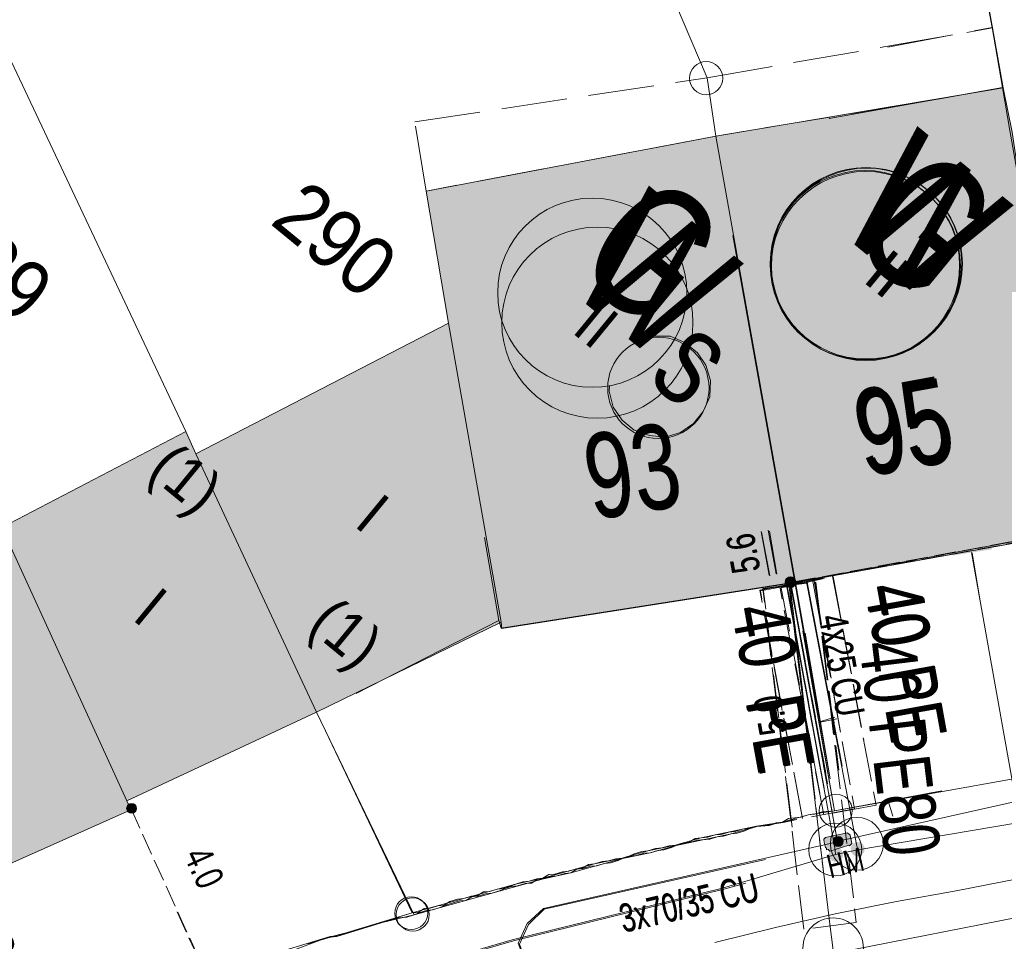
# Model space of a CAD drawing. Header units: metres. Extents: x -740 to 758, y -633 to 854.
# Tile 581 of 656: x 193 to 212, y -288 to -271. Entities that reach past the tile are written whole.
import ezdxf

# ---------------------------------------------------------------- set-up
doc = ezdxf.new("R2010")
doc.units = ezdxf.units.M
doc.header["$MEASUREMENT"] = 0
for name, pattern in [('1248_416', [1.664, 1.248, -0.416]), ('208_208_208_416', [1.04, 0.208, -0.208, 0.208, -0.416]), ('416_125', [0.5408, 0.416, -0.1248]), ('416_416', [0.832, 0.416, -0.416]), ('832_208', [1.04, 0.832, -0.208])]:
    doc.linetypes.add(name, pattern=pattern)
for name, color, linetype in [('Gas.LOVION', 7, 'Continuous'), ('Grundkarte.LOVION', 7, 'Continuous'), ('Grundkarte_Text.LOVION', 7, 'Continuous'), ('Strom.LOVION', 7, 'Continuous'), ('StromBemass.LOVION', 7, 'Continuous'), ('Wasser.LOVION', 7, 'Continuous')]:
    doc.layers.add(name, color=color, linetype=linetype)
doc.styles.add('ERSTELLTER_STIL_1', font='arial.ttf')

msp = doc.modelspace()

# ---------------------------------------------------------------- hatches: boundary and pattern name
at = {"layer": 'Gas.LOVION', "linetype": 'Continuous', "lineweight": 13}
for points in [[(210.727, -280.707), (211.453, -280.577), (211.403, -280.212), (210.647, -280.345)], [(210.737, -280.715), (211.479, -280.598), (211.413, -280.22), (210.673, -280.367)], [(207.269, -281.311), (208.014, -281.223), (207.963, -280.859), (207.218, -280.946)], [(207.279, -281.319), (208.024, -281.232), (207.973, -280.867), (207.228, -280.955)]]:
    msp.add_hatch(color=7, dxfattribs=at).paths.add_polyline_path(points)
at = {"layer": 'Grundkarte.LOVION', "linetype": 'Continuous', "lineweight": 18}
for color, points in [(9, [(206.251, -272.774), (207.757, -281.228), (212.115, -280.447), (213.013, -279.355), (212.027, -273.806), (211.859, -272.699), (211.689, -271.859)]), (9, [(208.396, -272.437), (206.574, -274.655), (207.748, -281.22), (213.147, -280.219), (211.817, -272.665), (211.679, -271.851)]), (9, [(202.197, -282.097), (207.757, -281.228), (206.251, -272.774), (200.767, -273.813), (201.188, -276.314), (202.186, -281.98)]), (9, [(202.187, -282.089), (207.748, -281.22), (206.574, -274.655), (201.872, -280.376), (202.144, -281.945)]), (254, [(198.687, -283.681), (202.186, -281.98), (201.188, -276.314), (196.406, -278.791)]), (9, [(186.662, -280.098), (190.246, -287.728), (195.174, -285.532), (195.098, -285.362), (192.73, -280.185), (191.611, -277.812)]), (254, [(195.098, -285.362), (198.687, -283.681), (196.406, -278.791), (196.217, -278.366), (192.73, -280.185)]), (254, [(201.872, -280.376), (199.442, -283.332), (202.144, -281.945)])]:
    msp.add_hatch(color=color, dxfattribs=at).paths.add_polyline_path(points)
at = {"layer": 'Strom.LOVION', "linetype": 'Continuous', "lineweight": 13}
for points in [[(207.136, -281.309), (208.152, -281.121), (208.116, -280.903), (207.1, -281.091)], [(207.146, -281.317), (208.178, -281.143), (208.125, -280.911), (207.109, -281.099)], [(208.408, -286.313), (208.767, -286.204), (208.783, -286.217), (208.823, -286.169), (208.82, -286.14), (208.792, -286.009), (208.744, -285.97), (208.715, -285.972), (208.353, -286.052), (208.324, -286.055), (208.297, -286.087), (208.303, -286.146), (208.328, -286.247), (208.344, -286.26), (208.347, -286.289), (208.376, -286.286)]]:
    msp.add_hatch(color=7, dxfattribs=at).paths.add_polyline_path(points)
at = {"layer": 'StromBemass.LOVION', "linetype": 'Continuous', "lineweight": 13}
for points in [[(207.73, -281.278), (207.737, -281.269), (207.743, -281.258), (207.747, -281.247), (207.75, -281.235), (207.751, -281.224), (207.751, -281.212), (207.75, -281.2), (207.747, -281.188), (207.742, -281.177), (207.737, -281.166), (207.73, -281.157), (207.721, -281.148), (207.712, -281.14), (207.702, -281.134), (207.691, -281.129), (207.68, -281.125), (207.668, -281.123), (207.656, -281.122), (207.644, -281.123), (207.632, -281.125), (207.621, -281.129), (207.61, -281.134), (207.6, -281.141), (207.591, -281.148), (207.582, -281.157), (207.575, -281.167), (207.57, -281.177), (207.565, -281.189), (207.562, -281.2), (207.561, -281.212), (207.561, -281.224), (207.562, -281.236), (207.565, -281.248), (207.57, -281.259), (207.576, -281.269), (207.583, -281.279), (207.591, -281.288), (207.6, -281.295), (207.61, -281.302), (207.621, -281.307), (207.633, -281.31), (207.644, -281.313), (207.656, -281.313), (207.668, -281.313), (207.68, -281.31), (207.692, -281.307), (207.702, -281.301), (207.713, -281.295), (207.722, -281.287)], [(207.735, -281.277), (207.742, -281.267), (207.748, -281.257), (207.752, -281.246), (207.755, -281.234), (207.756, -281.222), (207.756, -281.21), (207.755, -281.198), (207.752, -281.187), (207.747, -281.176), (207.742, -281.165), (207.735, -281.155), (207.726, -281.147), (207.717, -281.139), (207.707, -281.133), (207.696, -281.128), (207.685, -281.124), (207.673, -281.122), (207.661, -281.121), (207.649, -281.122), (207.637, -281.124), (207.626, -281.128), (207.615, -281.133), (207.605, -281.139), (207.595, -281.147), (207.587, -281.156), (207.58, -281.166), (207.575, -281.176), (207.57, -281.187), (207.567, -281.199), (207.566, -281.211), (207.566, -281.223), (207.567, -281.235), (207.57, -281.246), (207.575, -281.257), (207.581, -281.268), (207.588, -281.278), (207.596, -281.286), (207.605, -281.294), (207.615, -281.3), (207.626, -281.305), (207.638, -281.309), (207.649, -281.311), (207.661, -281.312), (207.673, -281.311), (207.685, -281.309), (207.697, -281.305), (207.707, -281.3), (207.718, -281.294), (207.727, -281.286)], [(207.742, -281.286), (207.749, -281.276), (207.755, -281.266), (207.759, -281.255), (207.762, -281.244), (207.763, -281.232), (207.763, -281.221), (207.762, -281.209), (207.759, -281.198), (207.754, -281.187), (207.749, -281.177), (207.742, -281.167), (207.734, -281.159), (207.725, -281.151), (207.715, -281.145), (207.704, -281.14), (207.693, -281.136), (207.682, -281.134), (207.67, -281.134), (207.658, -281.134), (207.647, -281.137), (207.636, -281.14), (207.625, -281.145), (207.615, -281.152), (207.606, -281.159), (207.598, -281.168), (207.592, -281.177), (207.586, -281.187), (207.582, -281.198), (207.579, -281.21), (207.577, -281.221), (207.577, -281.233), (207.579, -281.244), (207.582, -281.256), (207.586, -281.267), (207.592, -281.277), (207.599, -281.286), (207.607, -281.295), (207.616, -281.302), (207.626, -281.308), (207.636, -281.313), (207.647, -281.317), (207.659, -281.319), (207.671, -281.32), (207.682, -281.319), (207.694, -281.317), (207.705, -281.313), (207.715, -281.308), (207.725, -281.302), (207.734, -281.294)], [(207.745, -281.284), (207.752, -281.275), (207.758, -281.264), (207.762, -281.253), (207.765, -281.242), (207.766, -281.23), (207.766, -281.219), (207.765, -281.207), (207.762, -281.195), (207.757, -281.185), (207.752, -281.174), (207.745, -281.165), (207.737, -281.156), (207.728, -281.149), (207.718, -281.143), (207.707, -281.138), (207.696, -281.134), (207.684, -281.132), (207.673, -281.131), (207.661, -281.132), (207.649, -281.134), (207.638, -281.138), (207.628, -281.143), (207.618, -281.149), (207.609, -281.157), (207.601, -281.165), (207.594, -281.175), (207.588, -281.185), (207.584, -281.196), (207.581, -281.207), (207.579, -281.219), (207.579, -281.231), (207.581, -281.243), (207.584, -281.254), (207.588, -281.265), (207.594, -281.275), (207.601, -281.285), (207.609, -281.293), (207.618, -281.301), (207.628, -281.307), (207.639, -281.312), (207.65, -281.315), (207.661, -281.318), (207.673, -281.318), (207.685, -281.317), (207.696, -281.315), (207.708, -281.312), (207.718, -281.307), (207.728, -281.3), (207.737, -281.293)], [(195.26, -285.563), (195.267, -285.553), (195.272, -285.543), (195.277, -285.532), (195.279, -285.521), (195.281, -285.509), (195.281, -285.498), (195.279, -285.486), (195.276, -285.475), (195.272, -285.464), (195.266, -285.453), (195.259, -285.444), (195.251, -285.436), (195.242, -285.428), (195.232, -285.422), (195.222, -285.417), (195.211, -285.413), (195.199, -285.411), (195.187, -285.41), (195.176, -285.411), (195.164, -285.413), (195.153, -285.417), (195.143, -285.422), (195.133, -285.428), (195.124, -285.436), (195.116, -285.445), (195.109, -285.454), (195.103, -285.464), (195.099, -285.475), (195.096, -285.487), (195.095, -285.498), (195.095, -285.51), (195.096, -285.522), (195.099, -285.533), (195.104, -285.544), (195.109, -285.554), (195.116, -285.563), (195.124, -285.572), (195.133, -285.579), (195.143, -285.586), (195.154, -285.591), (195.165, -285.594), (195.176, -285.596), (195.188, -285.597), (195.2, -285.596), (195.211, -285.594), (195.222, -285.59), (195.233, -285.585), (195.243, -285.579), (195.252, -285.572)], [(208.638, -286.192), (208.644, -286.183), (208.65, -286.172), (208.654, -286.161), (208.657, -286.15), (208.659, -286.138), (208.659, -286.126), (208.657, -286.115), (208.654, -286.103), (208.65, -286.092), (208.644, -286.082), (208.637, -286.072), (208.629, -286.064), (208.62, -286.056), (208.61, -286.05), (208.599, -286.045), (208.588, -286.041), (208.576, -286.039), (208.565, -286.039), (208.553, -286.039), (208.541, -286.042), (208.53, -286.045), (208.519, -286.05), (208.51, -286.057), (208.5, -286.064), (208.492, -286.073), (208.486, -286.082), (208.48, -286.093), (208.476, -286.104), (208.473, -286.115), (208.471, -286.127), (208.471, -286.139), (208.473, -286.15), (208.476, -286.162), (208.48, -286.173), (208.486, -286.183), (208.493, -286.193), (208.501, -286.201), (208.51, -286.209), (208.52, -286.215), (208.531, -286.22), (208.542, -286.224), (208.554, -286.226), (208.565, -286.226), (208.577, -286.226), (208.589, -286.223), (208.6, -286.22), (208.61, -286.215), (208.62, -286.208), (208.629, -286.201)]]:
    msp.add_hatch(color=7, dxfattribs=at).paths.add_polyline_path(points)
at = {"layer": 'Wasser.LOVION', "linetype": 'Continuous', "lineweight": 13}
for points in [[(207.213, -281.346), (207.952, -281.2), (207.873, -280.838), (207.147, -280.968)], [(207.223, -281.354), (207.962, -281.208), (207.899, -280.86), (207.157, -280.976)], [(207.591, -281.28), (208.33, -281.133), (208.251, -280.772), (207.511, -280.918)], [(207.601, -281.288), (208.34, -281.141), (208.276, -280.793), (207.537, -280.939)], [(209.034, -286.362), (209.044, -286.349), (209.052, -286.334), (209.058, -286.319), (209.062, -286.303), (209.064, -286.286), (209.064, -286.27), (209.062, -286.253), (209.058, -286.237), (209.052, -286.222), (209.043, -286.207), (209.034, -286.194), (209.022, -286.182), (209.009, -286.171), (208.995, -286.163), (208.98, -286.156), (208.965, -286.151), (208.948, -286.147), (208.932, -286.147), (208.915, -286.148), (208.899, -286.151), (208.883, -286.156), (208.868, -286.163), (208.854, -286.172), (208.841, -286.183), (208.83, -286.195), (208.82, -286.208), (208.812, -286.223), (208.806, -286.238), (208.802, -286.254), (208.8, -286.271), (208.8, -286.287), (208.802, -286.304), (208.807, -286.32), (208.813, -286.335), (208.821, -286.35), (208.831, -286.363), (208.842, -286.375), (208.855, -286.386), (208.869, -286.395), (208.884, -286.402), (208.9, -286.407), (208.916, -286.41), (208.933, -286.411), (208.949, -286.41), (208.965, -286.406), (208.981, -286.401), (208.996, -286.394), (209.01, -286.385), (209.023, -286.375)], [(209.037, -286.361), (209.047, -286.347), (209.055, -286.333), (209.061, -286.317), (209.065, -286.301), (209.067, -286.284), (209.067, -286.268), (209.065, -286.251), (209.061, -286.235), (209.054, -286.219), (209.046, -286.205), (209.037, -286.191), (209.025, -286.179), (209.012, -286.169), (208.998, -286.16), (208.983, -286.153), (208.967, -286.148), (208.951, -286.145), (208.934, -286.144), (208.917, -286.145), (208.901, -286.148), (208.885, -286.153), (208.87, -286.16), (208.856, -286.169), (208.843, -286.18), (208.832, -286.192), (208.822, -286.206), (208.814, -286.22), (208.808, -286.236), (208.804, -286.252), (208.802, -286.268), (208.802, -286.285), (208.804, -286.302), (208.808, -286.318), (208.815, -286.333), (208.823, -286.348), (208.833, -286.361), (208.844, -286.373), (208.857, -286.384), (208.871, -286.393), (208.886, -286.4), (208.902, -286.405), (208.918, -286.408), (208.935, -286.409), (208.952, -286.408), (208.968, -286.405), (208.984, -286.4), (208.999, -286.393), (209.013, -286.384), (209.026, -286.373)], [(208.626, -286.468), (208.636, -286.454), (208.644, -286.439), (208.65, -286.424), (208.654, -286.408), (208.656, -286.391), (208.656, -286.374), (208.654, -286.358), (208.65, -286.342), (208.644, -286.326), (208.635, -286.312), (208.626, -286.298), (208.614, -286.286), (208.601, -286.275), (208.587, -286.266), (208.572, -286.259), (208.556, -286.254), (208.54, -286.251), (208.523, -286.25), (208.506, -286.251), (208.49, -286.254), (208.474, -286.26), (208.459, -286.267), (208.445, -286.276), (208.432, -286.287), (208.421, -286.299), (208.411, -286.312), (208.403, -286.327), (208.397, -286.343), (208.393, -286.359), (208.391, -286.375), (208.391, -286.392), (208.393, -286.409), (208.397, -286.425), (208.403, -286.44), (208.411, -286.455), (208.421, -286.468), (208.433, -286.481), (208.445, -286.491), (208.46, -286.5), (208.475, -286.507), (208.491, -286.512), (208.507, -286.515), (208.524, -286.516), (208.54, -286.515), (208.557, -286.512), (208.573, -286.507), (208.588, -286.5), (208.602, -286.491), (208.615, -286.48)], [(208.628, -286.465), (208.638, -286.451), (208.646, -286.436), (208.652, -286.421), (208.656, -286.405), (208.658, -286.388), (208.658, -286.371), (208.656, -286.355), (208.652, -286.339), (208.646, -286.323), (208.637, -286.309), (208.628, -286.295), (208.616, -286.283), (208.603, -286.272), (208.589, -286.263), (208.574, -286.256), (208.558, -286.251), (208.542, -286.248), (208.525, -286.247), (208.508, -286.248), (208.492, -286.251), (208.476, -286.257), (208.461, -286.264), (208.447, -286.273), (208.434, -286.283), (208.423, -286.296), (208.413, -286.309), (208.405, -286.324), (208.399, -286.339), (208.395, -286.356), (208.393, -286.372), (208.393, -286.389), (208.395, -286.405), (208.399, -286.422), (208.405, -286.437), (208.413, -286.452), (208.423, -286.465), (208.435, -286.477), (208.448, -286.488), (208.462, -286.497), (208.477, -286.504), (208.493, -286.509), (208.509, -286.512), (208.526, -286.513), (208.542, -286.512), (208.559, -286.509), (208.575, -286.504), (208.59, -286.496), (208.604, -286.487), (208.617, -286.477)]]:
    msp.add_hatch(color=7, dxfattribs=at).paths.add_polyline_path(points)

# ---------------------------------------------------------------- linework, layer by layer
at = {"layer": 'Gas.LOVION', "color": 5, "linetype": 'Continuous', "lineweight": 18}
for points in [[(212.336, -287.495), (212.312, -287.394), (212.235, -287.062), (211.091, -280.656)], [(211.246, -281.537), (211.101, -280.665)], [(208.48, -288.256), (208.468, -288.139), (208.415, -287.746), (207.633, -281.261)], [(208.129, -285.33), (207.659, -281.282)], [(236.663, -318.205), (238.808, -310.517), (241.882, -299.178), (243.629, -294.529), (245.619, -287.98), (245.67, -287.591), (245.449, -287.598), (244.42, -287.506), (238.31, -283.049), (228.185, -284.69), (219.135, -286.298), (219.42, -286.182), (216.427, -286.711), (212.336, -287.495), (208.48, -288.256), (204.668, -288.866), (192.475, -292.792)]]:
    msp.add_lwpolyline(points, dxfattribs=at)
at = {"layer": 'Gas.LOVION', "color": 7, "linetype": '832_208', "lineweight": 13}
msp.add_lwpolyline([(207.917, -287.794), (207.138, -281.339), (208.131, -281.212), (208.91, -287.668)], close=True, dxfattribs=at)
msp.add_lwpolyline([(207.693, -285.86), (207.148, -281.347), (208.141, -281.22), (208.578, -284.783)], dxfattribs=at)
at = {"layer": 'Gas.LOVION', "color": 252, "linetype": '208_208_208_416', "lineweight": 18}
for points in [[(208.415, -287.746), (207.633, -281.261)], [(208.129, -285.33), (207.659, -281.282)]]:
    msp.add_lwpolyline(points, dxfattribs=at)
at = {"layer": 'Gas.LOVION', "color": 5, "linetype": 'Continuous', "lineweight": 18}
for centre, radius in [((209.073, -275.217), 1.793), ((209.092, -275.233), 1.79), ((203.911, -275.739), 1.791)]:
    msp.add_circle(centre, radius, dxfattribs=at)
at = {"layer": 'Gas.LOVION', "color": 7, "linetype": 'Continuous', "lineweight": 13}
msp.add_circle((208.472, -288.153), 0.573, dxfattribs=at)
at = {"layer": 'Grundkarte.LOVION', "color": 8, "linetype": 'Continuous', "lineweight": 18}
for points in [[(208.417, -284.947), (207.757, -281.228), (206.251, -272.774), (206.084, -271.668), (203.166, -264.8), (209.164, -263.268), (210.205, -263.639), (211.489, -270.725), (211.689, -271.859), (211.859, -272.699), (212.027, -273.806), (213.013, -279.355)], [(213.013, -279.355), (212.027, -273.806), (211.859, -272.699), (211.689, -271.859), (211.489, -270.725), (210.205, -263.639), (213.2, -264.647), (218.982, -266.653), (217.265, -271.757), (217.432, -272.864), (217.582, -273.795)], [(207.783, -285.718), (207.522, -285.773), (207.027, -285.851), (206.538, -285.987), (205.496, -286.208), (205.007, -286.344), (204.485, -286.454), (203.507, -286.727), (202.986, -286.837), (200.54, -287.52), (198.687, -283.681), (196.406, -278.791), (196.217, -278.366), (191.856, -269.128), (195.768, -268.036), (195.46, -267.298), (195.265, -266.814), (203.166, -264.8), (206.084, -271.668), (206.251, -272.774), (207.757, -281.228), (208.417, -284.947)], [(214.419, -265.11), (218.972, -266.645), (217.223, -271.722), (217.39, -272.829), (218.896, -281.283), (219.333, -283.634), (213.928, -284.576), (213.517, -282.193), (213.147, -280.219), (211.817, -272.665), (211.679, -271.851), (211.479, -270.717), (211.17, -269.063), (211.479, -270.717), (211.679, -271.851), (211.817, -272.665), (213.147, -280.219), (213.517, -282.193), (213.928, -284.576), (208.496, -285.551), (207.748, -281.22), (206.574, -274.655)], [(212.115, -280.447), (207.757, -281.228), (206.251, -272.774), (211.689, -271.859), (211.859, -272.699), (212.027, -273.806), (213.013, -279.355)], [(208.396, -272.437), (211.679, -271.851), (211.817, -272.665), (213.147, -280.219), (207.748, -281.22), (206.574, -274.655)], [(206.574, -274.655), (207.748, -281.22), (208.496, -285.551), (208.001, -285.628), (207.512, -285.765), (207.017, -285.843), (205.975, -286.063), (205.486, -286.2), (204.964, -286.31), (204.475, -286.446), (203.954, -286.556), (202.976, -286.829), (202.455, -286.939), (200.498, -287.485), (198.861, -284.039)], [(206.574, -274.655), (207.748, -281.22), (202.187, -282.089), (202.144, -281.945), (201.872, -280.376)], [(197.08, -288.499), (198.802, -287.976), (199.35, -287.834), (200.498, -287.485), (202.455, -286.939), (202.976, -286.829), (203.954, -286.556), (204.475, -286.446), (204.964, -286.31), (205.486, -286.2), (205.975, -286.063), (207.017, -285.843), (207.512, -285.765), (208.001, -285.628), (208.496, -285.551), (213.928, -284.576), (219.333, -283.634), (224.627, -282.762), (230.676, -281.756), (240.924, -280.163)], [(201.872, -280.376), (202.144, -281.945), (199.442, -283.332)], [(207.898, -282.151), (208.496, -285.551), (210.528, -285.174)], [(207.94, -282.186), (208.417, -284.947)], [(208.5, -283.777), (208.213, -283.864)], [(208.542, -283.811), (208.223, -283.872)], [(198.861, -284.039), (200.498, -287.485), (199.35, -287.834), (198.802, -287.976), (197.08, -288.499), (196.538, -288.7), (195.964, -288.874), (195.422, -289.075), (194.848, -289.249), (194.423, -289.439)], [(196.937, -288.543), (198.946, -287.932), (199.063, -287.921), (200.498, -287.485), (200.615, -287.474), (200.727, -287.404), (200.844, -287.392), (200.987, -287.349), (201.104, -287.337), (201.216, -287.267), (201.359, -287.224), (201.476, -287.212), (201.62, -287.169), (201.737, -287.157), (201.848, -287.087), (201.966, -287.076), (202.109, -287.032), (202.226, -287.021), (202.37, -286.977), (202.455, -286.939), (202.598, -286.896), (202.715, -286.884), (202.859, -286.841), (202.976, -286.829), (203.087, -286.759), (203.204, -286.748), (203.348, -286.704), (203.465, -286.693), (203.609, -286.649), (203.726, -286.638), (203.837, -286.568), (203.954, -286.556), (204.098, -286.513), (204.215, -286.501), (204.358, -286.458), (204.475, -286.446), (204.619, -286.402), (204.704, -286.365), (204.847, -286.321), (204.964, -286.31), (205.108, -286.266), (205.225, -286.255), (205.369, -286.211), (205.486, -286.2), (205.629, -286.156), (205.746, -286.144), (205.858, -286.074), (206.092, -286.052), (206.235, -286.008), (206.353, -285.997), (206.496, -285.953), (206.613, -285.941), (206.757, -285.898), (206.874, -285.886), (207.017, -285.843), (207.252, -285.82), (207.395, -285.776), (207.512, -285.765), (207.624, -285.695), (207.858, -285.672), (208.001, -285.628), (208.118, -285.617), (208.262, -285.573), (208.496, -285.551), (213.928, -284.576)], [(209.599, -285.65), (209.512, -285.363)], [(192.664, -290.093), (193.748, -289.691), (194.348, -289.485), (195.432, -289.083), (196.006, -288.909), (196.548, -288.708), (198.27, -288.185), (198.812, -287.984), (199.36, -287.842), (199.934, -287.668), (200.54, -287.52), (202.986, -286.837), (203.507, -286.727), (204.485, -286.454), (205.007, -286.344), (205.496, -286.208), (206.538, -285.987), (207.027, -285.851), (207.522, -285.773), (207.783, -285.718)], [(198.525, -288.071), (198.956, -287.941), (199.073, -287.929), (200.221, -287.58), (200.397, -287.563), (200.54, -287.52), (200.625, -287.482), (200.769, -287.438), (200.886, -287.427), (201.029, -287.383), (201.114, -287.345), (201.401, -287.258), (201.518, -287.247), (201.63, -287.177), (201.747, -287.165), (201.89, -287.122), (202.008, -287.11), (202.151, -287.067), (202.236, -287.029), (202.38, -286.985), (202.497, -286.974), (202.64, -286.93), (202.757, -286.919), (202.869, -286.849), (202.986, -286.837), (203.129, -286.794), (203.246, -286.782), (203.39, -286.739), (203.507, -286.727), (203.618, -286.657), (203.736, -286.646), (203.879, -286.602), (203.996, -286.591), (204.14, -286.547), (204.257, -286.536), (204.4, -286.492), (204.485, -286.454), (204.629, -286.411), (204.746, -286.399), (204.889, -286.356), (205.007, -286.344), (205.15, -286.301), (205.267, -286.289), (205.411, -286.245), (205.496, -286.208), (205.639, -286.164), (205.756, -286.153), (205.9, -286.109), (206.134, -286.086), (206.277, -286.043), (206.395, -286.031), (206.538, -285.987), (206.655, -285.976), (206.799, -285.932), (206.884, -285.895), (207.027, -285.851), (207.261, -285.828), (207.405, -285.785), (207.522, -285.773), (207.666, -285.729), (207.783, -285.718)], [(211.962, -286.837), (210.802, -287.069), (209.669, -287.268), (208.509, -287.5), (207.382, -287.758), (206.228, -288.048)]]:
    msp.add_lwpolyline(points, dxfattribs=at)
for points in [[(191.554, -290.526), (190.246, -287.728), (186.662, -280.098), (186.106, -278.941), (183.041, -272.384), (185.822, -270.9), (191.856, -269.128), (196.217, -278.366), (196.406, -278.791), (198.687, -283.681), (200.54, -287.52), (199.934, -287.668), (199.36, -287.842), (198.812, -287.984), (198.27, -288.185), (196.548, -288.708), (196.006, -288.909), (195.432, -289.083), (194.348, -289.485), (193.748, -289.691), (192.664, -290.093), (192.096, -290.326)], [(202.197, -282.097), (202.186, -281.98), (201.188, -276.314), (200.767, -273.813), (206.251, -272.774), (207.757, -281.228)], [(198.687, -283.681), (196.406, -278.791), (201.188, -276.314), (202.186, -281.98)], [(186.662, -280.098), (191.611, -277.812), (192.73, -280.185), (195.098, -285.362), (195.174, -285.532), (190.246, -287.728)], [(195.098, -285.362), (192.73, -280.185), (196.217, -278.366), (196.406, -278.791), (198.687, -283.681)]]:
    msp.add_lwpolyline(points, close=True, dxfattribs=at)
at = {"layer": 'Grundkarte.LOVION', "color": 8, "linetype": '1248_416', "lineweight": 18}
for points in [[(211.689, -271.859), (206.251, -272.774), (206.084, -271.668), (211.489, -270.725)], [(206.251, -272.774), (200.767, -273.813), (200.55, -272.504), (206.084, -271.668)]]:
    msp.add_lwpolyline(points, close=True, dxfattribs=at)
msp.add_lwpolyline([(209.506, -271.088), (211.479, -270.717), (211.679, -271.851), (208.396, -272.437)], dxfattribs=at)
at = {"layer": 'Grundkarte.LOVION', "color": 253, "linetype": 'Continuous', "lineweight": 18}
for points in [[(240.924, -280.163), (230.676, -281.756), (224.627, -282.762), (219.333, -283.634), (213.928, -284.576), (208.496, -285.551), (208.001, -285.628), (207.512, -285.765), (207.017, -285.843), (205.975, -286.063), (205.486, -286.2), (204.964, -286.31), (204.475, -286.446), (203.954, -286.556), (202.976, -286.829), (202.455, -286.939), (200.498, -287.485), (199.35, -287.834), (198.802, -287.976), (197.08, -288.499)], [(207.783, -285.718), (207.522, -285.773), (207.027, -285.851), (206.538, -285.987), (205.496, -286.208), (205.007, -286.344), (204.485, -286.454), (203.507, -286.727), (202.986, -286.837), (200.54, -287.52), (199.934, -287.668), (199.36, -287.842), (198.812, -287.984), (198.27, -288.185), (196.548, -288.708), (196.006, -288.909), (195.432, -289.083), (194.348, -289.485), (193.748, -289.691), (192.664, -290.093)]]:
    msp.add_lwpolyline(points, dxfattribs=at)
at = {"layer": 'Grundkarte.LOVION', "color": 9, "linetype": 'Continuous', "lineweight": 18}
for centre, radius in [((206.067, -271.676), 0.313), ((208.521, -285.547), 0.313), ((200.483, -287.489), 0.312), ((200.511, -287.516), 0.314)]:
    msp.add_circle(centre, radius, dxfattribs=at)
at = {"layer": 'Strom.LOVION', "color": 1, "linetype": 'Continuous', "lineweight": 18}
msp.add_lwpolyline([(204.976, -276.599), (205.09, -276.559), (205.386, -276.559), (205.663, -276.68), (205.904, -276.878), (206.06, -277.114), (206.148, -277.401), (206.134, -277.713), (206.013, -277.991), (205.828, -278.215), (205.579, -278.388), (205.292, -278.475), (204.994, -278.445), (204.703, -278.34), (204.478, -278.155), (204.305, -277.906), (204.231, -277.603), (204.236, -277.499)], dxfattribs=at)
at = {"layer": 'Strom.LOVION', "color": 150, "linetype": 'Continuous', "lineweight": 18}
for points in [[(270.786, -283.14), (257.165, -280.157), (250.329, -279.465), (245.382, -279.654), (241.197, -279.93), (219.425, -283.817), (214.047, -284.89), (213.311, -285.065), (208.596, -286.117), (208.553, -286.136), (202.988, -287.404), (202.675, -287.686), (202.505, -288.057), (206.787, -299.358), (206.019, -299.669)], [(207.191, -286.47), (202.998, -287.412), (202.701, -287.707), (202.531, -288.079), (203.573, -290.873)]]:
    msp.add_lwpolyline(points, dxfattribs=at)
at = {"layer": 'Strom.LOVION', "color": 5, "linetype": 'Continuous', "lineweight": 18}
for points in [[(208.553, -286.136), (207.66, -281.228)], [(208.367, -285.04), (207.67, -281.237)]]:
    msp.add_lwpolyline(points, dxfattribs=at)
at = {"layer": 'Strom.LOVION', "color": 7, "linetype": 'Continuous', "lineweight": 13}
msp.add_lwpolyline([(208.408, -286.313), (208.376, -286.286), (208.347, -286.289), (208.344, -286.26), (208.328, -286.247), (208.303, -286.146), (208.297, -286.087), (208.324, -286.055), (208.353, -286.052), (208.715, -285.972), (208.744, -285.97), (208.792, -286.009), (208.82, -286.14), (208.823, -286.169), (208.783, -286.217), (208.767, -286.204)], close=True, dxfattribs=at)
at = {"layer": 'Strom.LOVION', "color": 1, "linetype": 'Continuous', "lineweight": 18}
msp.add_circle((205.162, -277.542), 0.959, dxfattribs=at)
at = {"layer": 'StromBemass.LOVION', "color": 7, "linetype": 'Continuous', "lineweight": 13}
for points in [[(207.262, -281.09), (207.107, -280.263)], [(207.272, -281.098), (207.117, -280.271)], [(207.392, -281.062), (207.238, -280.235)], [(207.402, -281.071), (207.263, -280.257)]]:
    msp.add_lwpolyline(points, dxfattribs=at)
at = {"layer": 'StromBemass.LOVION', "color": 7, "linetype": '416_125', "lineweight": 13}
for points in [[(213.16, -280.203), (212.392, -280.352), (207.66, -281.228)], [(212.157, -280.428), (207.67, -281.237), (208.367, -285.04)], [(208.553, -286.136), (207.66, -281.228)], [(195.171, -285.503), (196.828, -289.154)], [(196.048, -287.462), (196.818, -289.145)]]:
    msp.add_lwpolyline(points, dxfattribs=at)
at = {"layer": 'StromBemass.LOVION', "color": 7, "linetype": 'Continuous', "lineweight": 13}
for centre, radius in [((207.656, -281.218), 0.0955), ((207.661, -281.216), 0.0955), ((207.67, -281.227), 0.0931), ((207.673, -281.225), 0.0936), ((195.188, -285.504), 0.0933), ((208.565, -286.132), 0.0939)]:
    msp.add_circle(centre, radius, dxfattribs=at)
at = {"layer": 'Wasser.LOVION', "color": 150, "linetype": 'Continuous', "lineweight": 18}
for points in [[(236.238, -281.05), (231.331, -282.106), (220.967, -283.873), (220.087, -284.092), (220.058, -284.095), (219.194, -284.327), (214.128, -285.414), (208.938, -286.291), (208.518, -286.376), (206.378, -287.014), (202.395, -287.994), (197.295, -289.483), (192.944, -291.238)], [(208.518, -286.376), (208.509, -286.288), (208.382, -285.591), (207.591, -281.28)], [(208.301, -285.121), (207.601, -281.288)], [(208.938, -286.291), (208.913, -286.19), (208.789, -285.522), (207.969, -281.213)], [(208.644, -284.703), (207.978, -281.221)], [(192.014, -291.604), (197.305, -289.491), (202.421, -288.016), (206.404, -287.035), (206.821, -286.92)]]:
    msp.add_lwpolyline(points, dxfattribs=at)
at = {"layer": 'Wasser.LOVION', "color": 7, "linetype": '832_208', "lineweight": 13}
for points in [[(207.461, -281.307), (208.461, -281.106), (209.284, -285.444), (208.297, -285.629)], [(207.083, -281.374), (208.083, -281.172), (208.877, -285.513), (207.89, -285.698)]]:
    msp.add_lwpolyline(points, close=True, dxfattribs=at)
for points in [[(208.221, -285.217), (207.486, -281.328), (208.47, -281.114), (209.053, -284.205)], [(207.878, -285.635), (207.093, -281.382), (208.109, -281.194), (208.71, -284.622)]]:
    msp.add_lwpolyline(points, dxfattribs=at)
at = {"layer": 'Wasser.LOVION', "color": 252, "linetype": '416_416', "lineweight": 18}
for points in [[(208.382, -285.591), (207.591, -281.28)], [(208.301, -285.121), (207.601, -281.288)], [(208.789, -285.522), (207.969, -281.213)], [(208.644, -284.703), (207.978, -281.221)]]:
    msp.add_lwpolyline(points, dxfattribs=at)
at = {"layer": 'Wasser.LOVION', "color": 94, "linetype": 'Continuous', "lineweight": 18}
for centre, radius in [((209.094, -275.181), 1.813), ((209.108, -275.192), 1.812), ((204.007, -276.306), 1.81)]:
    msp.add_circle(centre, radius, dxfattribs=at)
at = {"layer": 'Wasser.LOVION', "color": 7, "linetype": 'Continuous', "lineweight": 13}
for centre in [(208.511, -286.283), (208.921, -286.177)]:
    msp.add_circle(centre, 0.501, dxfattribs=at)

# ---------------------------------------------------------------- texts
at = {"layer": 'Gas.LOVION', "color": 5, "linetype": 'Continuous', "lineweight": 18, "attachment_point": 7, "style": 'ERSTELLTER_STIL_1'}
for s, insert, char_height, rotation in [('{\\A1;\\W0.71562x;G}', (208.658, -274.811), 2.48983, 320.5838), ('{\\A1;\\W0.71562x;G}', (208.668, -274.819), 2.48983, 320.5838), ('{\\A1;\\W0.71560x;G}', (203.486, -275.326), 2.48985, 320.5841), ('{\\A1;\\W0.71557x;40 PE80}', (208.949, -282.393), 1.0671, 276.9064), ('{\\A1;\\W0.71559x;40 ST}', (191.614, -287.547), 1.06708, 290.2458)]:
    msp.add_mtext(s, dxfattribs=dict(at, insert=insert, char_height=char_height, rotation=rotation))
at = {"layer": 'Grundkarte_Text.LOVION', "color": 7, "linetype": 'Continuous', "lineweight": 13, "attachment_point": 7, "style": 'ERSTELLTER_STIL_1'}
for s, insert, char_height, rotation in [('{\\A1;\\W0.89450x;290}', (197.775, -274.429), 1.12432, 320.5834), ('{\\A1;\\W0.89450x;289}', (191.256, -274.887), 1.12432, 320.5834), ('{\\A1;\\W0.89451x;II}', (209.013, -275.516), 0.83072, 320.5836), ('{\\A1;\\W0.89450x;II}', (209.023, -275.524), 0.83077, 320.582), ('{\\A1;\\W0.89456x;II}', (203.501, -276.478), 0.83075, 320.5808), ('{\\A1;\\W0.89449x;(1)}', (195.307, -279.362), 0.83074, 320.5848), ('{\\A1;\\W0.89454x;I}', (199.38, -280.144), 0.83074, 320.5848), ('{\\A1;\\W0.89436x;I}', (195.178, -281.915), 0.83074, 320.5848), ('{\\A1;\\W0.89449x;(1)}', (198.341, -282.287), 0.83074, 320.5848)]:
    msp.add_mtext(s, dxfattribs=dict(at, insert=insert, char_height=char_height, rotation=rotation))
at = {"layer": 'Grundkarte_Text.LOVION', "color": 8, "linetype": 'Continuous', "lineweight": 18, "attachment_point": 7, "style": 'ERSTELLTER_STIL_1'}
for s, insert, char_height, rotation in [('{\\A1;\\W0.71559x;95}', (209.055, -279.219), 1.60084, 10.4109), ('{\\A1;\\W0.71557x;95}', (209.097, -279.253), 1.60082, 10.4111), ('{\\A1;\\W0.71559x;93}', (203.912, -280.06), 1.60081, 9.074), ('{\\A1;\\W0.71559x;93}', (203.922, -280.068), 1.60084, 9.0739)]:
    msp.add_mtext(s, dxfattribs=dict(at, insert=insert, char_height=char_height, rotation=rotation))
at = {"layer": 'Strom.LOVION', "color": 1, "linetype": 'Continuous', "lineweight": 18, "attachment_point": 7, "style": 'ERSTELLTER_STIL_1'}
for s, insert, char_height, rotation in [('{\\A1;\\W0.71556x;S}', (204.903, -277.398), 1.37442, 320.5841), ('{\\A1;\\W0.71559x;S}', (204.929, -277.419), 1.37445, 320.5829)]:
    msp.add_mtext(s, dxfattribs=dict(at, insert=insert, char_height=char_height, rotation=rotation))
at = {"layer": 'Strom.LOVION', "color": 5, "linetype": 'Continuous', "lineweight": 18, "char_height": 0.53354, "attachment_point": 7, "rotation": 280.2446, "style": 'ERSTELLTER_STIL_1'}
for insert in [(208.19, -281.884), (208.2, -281.892)]:
    msp.add_mtext('{\\A1;\\W0.66789x;4x25 CU }', dxfattribs=dict(at, insert=insert))
at = {"layer": 'Strom.LOVION', "color": 7, "linetype": 'Continuous', "lineweight": 13, "insert": (208.417, -286.83), "char_height": 0.44461, "attachment_point": 7, "rotation": 13.242, "style": 'ERSTELLTER_STIL_1'}
msp.add_mtext('{\\A1;\\W0.71563x;HM}', dxfattribs=at)
at = {"layer": 'Strom.LOVION', "color": 150, "linetype": 'Continuous', "lineweight": 18, "char_height": 0.53353, "attachment_point": 7, "rotation": 13.2466, "style": 'ERSTELLTER_STIL_1'}
for insert in [(204.499, -287.864), (204.509, -287.872)]:
    msp.add_mtext('{\\A1;\\W0.67983x;3x70/35 CU }', dxfattribs=dict(at, insert=insert))
at = {"layer": 'StromBemass.LOVION', "color": 7, "linetype": 'Continuous', "lineweight": 13, "attachment_point": 7, "style": 'ERSTELLTER_STIL_1'}
for s, insert, char_height, rotation in [('{\\A1;\\W0.71552x;5.6}', (207.096, -280.987), 0.53359, 100.2408), ('{\\A1;\\W0.71559x;5.6}', (207.106, -280.995), 0.53354, 100.2418), ('{\\A1;\\W0.71558x;5.0}', (207.618, -284.053), 0.53354, 100.2446), ('{\\A1;\\W0.71558x;5.0}', (207.628, -284.062), 0.53354, 100.2446), ('{\\A1;\\W0.71551x;4.0}', (196.162, -286.401), 0.53358, 294.2458)]:
    msp.add_mtext(s, dxfattribs=dict(at, insert=insert, char_height=char_height, rotation=rotation))
at = {"layer": 'Wasser.LOVION', "color": 94, "linetype": 'Continuous', "lineweight": 18, "attachment_point": 7, "style": 'ERSTELLTER_STIL_1'}
for s, insert, char_height, rotation in [('{\\A1;\\W0.71562x;W}', (208.476, -274.5), 2.48983, 320.5838), ('{\\A1;\\W0.71562x;W}', (208.502, -274.521), 2.48983, 320.5838), ('{\\A1;\\W0.71561x;W}', (203.393, -275.626), 2.48985, 320.5841)]:
    msp.add_mtext(s, dxfattribs=dict(at, insert=insert, char_height=char_height, rotation=rotation))
at = {"layer": 'Wasser.LOVION', "color": 150, "linetype": 'Continuous', "lineweight": 18, "char_height": 1.06709, "attachment_point": 7, "style": 'ERSTELLTER_STIL_1'}
for s, insert, rotation in [('{\\A1;\\W0.71557x;40}', (209.041, -281.329), 280.246), ('{\\A1;\\W0.71557x;40}', (209.067, -281.351), 280.246), ('{\\A1;\\W0.71559x;40}', (206.525, -281.738), 280.2446), ('{\\A1;\\W0.71559x;40}', (206.535, -281.746), 280.2446), ('{\\A1;\\W0.71557x;PE}', (209.323, -282.902), 280.246), ('{\\A1;\\W0.71557x;PE}', (209.333, -282.91), 280.246), ('{\\A1;\\W0.71556x;PE}', (206.807, -283.473), 280.246), ('{\\A1;\\W0.71559x;PE}', (206.833, -283.495), 280.2446)]:
    msp.add_mtext(s, dxfattribs=dict(at, insert=insert, rotation=rotation))

doc.saveas('drawing.dxf')
